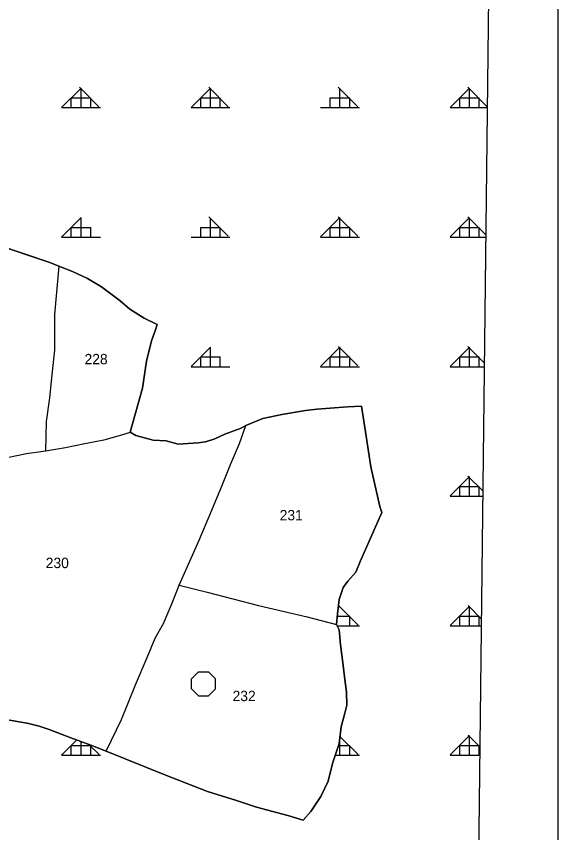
# Model space of a CAD drawing. Extents: x 410727 to 412947, y 4463506 to 4466382.
# Drawn here: x 412737.7 to 412946.7, y 4465806 to 4466121.1 of the extents above; entities that cross this region are included whole.
import ezdxf

# ---------------------------------------------------------------- set-up
doc = ezdxf.new("R2010")
doc.units = 0
for name, color, linetype in [('ADAKENARI', 7, 'Continuous'), ('KDS_PARSEL_NO', 7, 'Continuous'), ('KDS_PL', 7, 'Continuous'), ('LJ_ÇERÇEVE', 7, 'Continuous'), ('PL_AYA_ORMAN', 7, 'Continuous'), ('PL_KA_TARIM_DIGER', 7, 'Continuous'), ('TR_ORMAN', 7, 'Continuous'), ('TR_TARIMALANI', 7, 'Continuous')]:
    doc.layers.add(name, color=color, linetype=linetype)

msp = doc.modelspace()

# ---------------------------------------------------------------- linework, layer by layer
at = {"layer": 'ADAKENARI'}
for p, q in [((412750.64, 4466026.08), (412729.01, 4466033.31)), ((412754.13, 4466024.66), (412750.64, 4466026.08)), ((412759.39, 4466022.62), (412754.13, 4466024.66)), ((412765.22, 4466019.84), (412759.39, 4466022.62)), ((412770.61, 4466016.63), (412765.22, 4466019.84)), ((412777.76, 4466011.22), (412770.61, 4466016.63)), ((412781.55, 4466008.01), (412777.76, 4466011.22)), ((412787.09, 4466004.65), (412781.55, 4466008.01)), ((412792.05, 4466002.17), (412787.09, 4466004.65)), ((412791.47, 4466000.12), (412792.05, 4466002.17)), ((412789.86, 4465995.88), (412791.47, 4466000.12)), ((412787.97, 4465988), (412789.86, 4465995.88)), ((412786.42, 4465977.53), (412787.97, 4465988)), ((412781.65, 4465960.59), (412786.42, 4465977.53)), ((412865.56, 4465970.38), (412853.88, 4465969.47)), ((412871.01, 4465970.57), (412865.56, 4465970.38)), ((412872.77, 4465959.05), (412871.01, 4465970.57)), ((412840.16, 4465967.44), (412832.92, 4465965.91)), ((412849.31, 4465968.97), (412840.16, 4465967.44)), ((412853.88, 4465969.47), (412849.31, 4465968.97)), ((412832.92, 4465965.91), (412826.32, 4465963.13)), ((412783.8, 4465959.29), (412781.65, 4465960.59)), ((412824.55, 4465962.19), (412818.26, 4465959.78)), ((412826.32, 4465963.13), (412824.55, 4465962.19)), ((412790.53, 4465957.51), (412783.8, 4465959.29)), ((412795.55, 4465957.22), (412790.53, 4465957.51)), ((412800.17, 4465955.94), (412795.55, 4465957.22)), ((412814.28, 4465958.05), (412810.79, 4465956.82)), ((412818.26, 4465959.78), (412814.28, 4465958.05)), ((412874.52, 4465947.15), (412872.77, 4465959.05)), ((412807.93, 4465956.48), (412800.17, 4465955.94)), ((412810.79, 4465956.82), (412807.93, 4465956.48)), ((412878.02, 4465931.93), (412874.52, 4465947.15)), ((412878.8, 4465929.58), (412878.02, 4465931.93)), ((412872.57, 4465915.34), (412878.8, 4465929.58)), ((412870.43, 4465910.65), (412872.57, 4465915.34)), ((412868.85, 4465906.55), (412870.43, 4465910.65)), ((412865.73, 4465903.11), (412868.85, 4465906.55)), ((412862.4, 4465896.02), (412863.86, 4465900.61)), ((412863.86, 4465900.61), (412865.73, 4465903.11)), ((412861.67, 4465890.49), (412862.4, 4465896.02)), ((412861.36, 4465886.32), (412861.67, 4465890.49)), ((412862.4, 4465884.24), (412861.36, 4465886.32)), ((412862.92, 4465878.5), (412862.4, 4465884.24)), ((412863.96, 4465870.48), (412862.92, 4465878.5)), ((412864.38, 4465866.1), (412863.96, 4465870.48)), ((412865.21, 4465860.26), (412864.38, 4465866.1)), ((412865.32, 4465855.15), (412865.21, 4465860.26)), ((412864.59, 4465852.13), (412865.32, 4465855.15)), ((412863.13, 4465846.81), (412864.59, 4465852.13)), ((412733.59, 4465849.65), (412738.82, 4465848.76)), ((412738.82, 4465848.76), (412741.83, 4465848.2)), ((412741.83, 4465848.2), (412746.5, 4465847.09)), ((412746.5, 4465847.09), (412750.4, 4465845.75)), ((412862.3, 4465840.35), (412863.13, 4465846.81)), ((412750.4, 4465845.75), (412758.74, 4465842.63)), ((412758.74, 4465842.63), (412766.42, 4465839.73)), ((412766.42, 4465839.73), (412772.42, 4465837.5)), ((412772.42, 4465837.5), (412795.09, 4465828.35)), ((412859.8, 4465832.74), (412862.3, 4465840.35)), ((412859.8, 4465832.74), (412862.3, 4465840.35)), ((412858.09, 4465825.83), (412859.8, 4465832.74)), ((412795.09, 4465828.35), (412811.47, 4465821.88)), ((412855.25, 4465819.99), (412858.09, 4465825.83)), ((412855.25, 4465819.99), (412858.09, 4465825.83)), ((412811.47, 4465821.88), (412822.65, 4465818.41)), ((412851.47, 4465814.15), (412855.25, 4465819.99)), ((412822.65, 4465818.41), (412830.37, 4465815.89)), ((412830.37, 4465815.89), (412842.49, 4465812.57)), ((412842.49, 4465812.57), (412848.48, 4465810.84)), ((412848.48, 4465810.84), (412851.47, 4465814.15))]:
    msp.add_line(p, q, dxfattribs=at)
at = {"layer": 'KDS_PL'}
for p, q in [((412729.01, 4466033.31), (412750.64, 4466026.08)), ((412750.64, 4466026.08), (412754.13, 4466024.66)), ((412754.13, 4466024.66), (412752.39, 4466005.98)), ((412759.39, 4466022.62), (412754.13, 4466024.66)), ((412765.22, 4466019.84), (412759.39, 4466022.62)), ((412770.61, 4466016.63), (412765.22, 4466019.84)), ((412777.76, 4466011.22), (412770.61, 4466016.63)), ((412781.55, 4466008.01), (412777.76, 4466011.22)), ((412787.09, 4466004.65), (412781.55, 4466008.01)), ((412752.39, 4466005.98), (412752.39, 4465992.3)), ((412792.05, 4466002.17), (412787.09, 4466004.65)), ((412791.47, 4466000.12), (412792.05, 4466002.17)), ((412789.86, 4465995.88), (412791.47, 4466000.12)), ((412787.97, 4465988), (412789.86, 4465995.88)), ((412752.39, 4465992.3), (412751.53, 4465984.05)), ((412786.42, 4465977.53), (412787.97, 4465988)), ((412751.53, 4465984.05), (412750.44, 4465973.84)), ((412781.65, 4465960.59), (412786.42, 4465977.53)), ((412750.44, 4465973.84), (412749.14, 4465964.72)), ((412853.88, 4465969.47), (412865.56, 4465970.38)), ((412865.56, 4465970.38), (412871.01, 4465970.57)), ((412871.01, 4465970.57), (412872.77, 4465959.05)), ((412832.92, 4465965.91), (412840.16, 4465967.44)), ((412840.16, 4465967.44), (412849.31, 4465968.97)), ((412849.31, 4465968.97), (412853.88, 4465969.47)), ((412749.14, 4465964.72), (412748.93, 4465953.43)), ((412826.32, 4465963.13), (412832.92, 4465965.91)), ((412779.7, 4465959.94), (412781.65, 4465960.59)), ((412781.65, 4465960.59), (412783.8, 4465959.29)), ((412818.26, 4465959.78), (412824.55, 4465962.19)), ((412823.91, 4465956.16), (412826.32, 4465963.13)), ((412824.55, 4465962.19), (412826.32, 4465963.13)), ((412764.1, 4465956.25), (412772.12, 4465957.77)), ((412772.12, 4465957.77), (412779.7, 4465959.94)), ((412783.8, 4465959.29), (412790.53, 4465957.51)), ((412790.53, 4465957.51), (412795.55, 4465957.22)), ((412795.55, 4465957.22), (412800.17, 4465955.94)), ((412810.79, 4465956.82), (412814.28, 4465958.05)), ((412814.28, 4465958.05), (412818.26, 4465959.78)), ((412872.77, 4465959.05), (412874.52, 4465947.15)), ((412748.93, 4465953.43), (412756.73, 4465954.73)), ((412756.73, 4465954.73), (412764.1, 4465956.25)), ((412800.17, 4465955.94), (412807.93, 4465956.48)), ((412807.93, 4465956.48), (412810.79, 4465956.82)), ((412820.45, 4465948.12), (412823.91, 4465956.16)), ((412727.36, 4465949.45), (412741.61, 4465952.31)), ((412741.61, 4465952.31), (412748.93, 4465953.43)), ((412817.3, 4465940.38), (412820.45, 4465948.12)), ((412874.52, 4465947.15), (412878.02, 4465931.93)), ((412813.2, 4465930.44), (412817.3, 4465940.38)), ((412878.02, 4465931.93), (412878.8, 4465929.58)), ((412808.32, 4465918.92), (412813.2, 4465930.44)), ((412878.8, 4465929.58), (412872.57, 4465915.34)), ((412800.6, 4465901.57), (412808.32, 4465918.92)), ((412872.57, 4465915.34), (412870.43, 4465910.65)), ((412870.43, 4465910.65), (412868.85, 4465906.55)), ((412868.85, 4465906.55), (412865.73, 4465903.11)), ((412797.77, 4465894.31), (412800.6, 4465901.57)), ((412800.6, 4465901.57), (412811.32, 4465898.88)), ((412863.86, 4465900.61), (412862.4, 4465896.02)), ((412865.73, 4465903.11), (412863.86, 4465900.61)), ((412811.32, 4465898.88), (412831.16, 4465893.68)), ((412794.46, 4465886.73), (412797.77, 4465894.31)), ((412862.4, 4465896.02), (412861.67, 4465890.49)), ((412831.16, 4465893.68), (412850.05, 4465889.26)), ((412850.05, 4465889.26), (412861.36, 4465886.32)), ((412861.67, 4465890.49), (412861.36, 4465886.32)), ((412791.31, 4465881.05), (412794.46, 4465886.73)), ((412861.36, 4465886.32), (412862.4, 4465884.24)), ((412862.4, 4465884.24), (412862.92, 4465878.5)), ((412788.16, 4465873.64), (412791.31, 4465881.05)), ((412862.92, 4465878.5), (412863.96, 4465870.48)), ((412783.75, 4465863.07), (412788.16, 4465873.64)), ((412863.96, 4465870.48), (412864.38, 4465866.1)), ((412864.38, 4465866.1), (412865.21, 4465860.26)), ((412778.24, 4465849.65), (412783.75, 4465863.07)), ((412865.21, 4465860.26), (412865.32, 4465855.15)), ((412865.32, 4465855.15), (412864.59, 4465852.13)), ((412864.59, 4465852.13), (412863.13, 4465846.81)), ((412738.82, 4465848.76), (412733.59, 4465849.65)), ((412741.83, 4465848.2), (412738.82, 4465848.76)), ((412746.5, 4465847.09), (412741.83, 4465848.2)), ((412750.4, 4465845.75), (412746.5, 4465847.09)), ((412772.42, 4465837.5), (412778.24, 4465849.65)), ((412863.13, 4465846.81), (412862.3, 4465840.35)), ((412758.74, 4465842.63), (412750.4, 4465845.75)), ((412766.42, 4465839.73), (412758.74, 4465842.63)), ((412772.42, 4465837.5), (412766.42, 4465839.73)), ((412795.09, 4465828.35), (412772.42, 4465837.5)), ((412862.3, 4465840.35), (412859.8, 4465832.74)), ((412859.8, 4465832.74), (412858.09, 4465825.83)), ((412811.47, 4465821.88), (412795.09, 4465828.35)), ((412858.09, 4465825.83), (412855.25, 4465819.99)), ((412822.65, 4465818.41), (412811.47, 4465821.88)), ((412855.25, 4465819.99), (412851.47, 4465814.15)), ((412830.37, 4465815.89), (412822.65, 4465818.41)), ((412842.49, 4465812.57), (412830.37, 4465815.89)), ((412848.48, 4465810.84), (412842.49, 4465812.57)), ((412851.47, 4465814.15), (412848.48, 4465810.84))]:
    msp.add_line(p, q, dxfattribs=at)
at = {"layer": 'LJ_ÇERÇEVE'}
msp.add_lwpolyline([(410732.32, 4466381.6), (412946.74, 4466381.6), (412946.74, 4463506.16), (410732.32, 4463506.16)], close=True, dxfattribs=at)
at = {"layer": 'PL_AYA_ORMAN'}
for points in [[(412916.14, 4465784.4), (412922.18, 4466306.32), (412188.49, 4466314.92)], [(412729.01, 4466033.31), (412750.64, 4466026.08), (412754.13, 4466024.66), (412759.39, 4466022.62), (412765.22, 4466019.84), (412770.61, 4466016.63), (412777.76, 4466011.22), (412781.55, 4466008.01), (412787.09, 4466004.65), (412792.05, 4466002.17), (412791.47, 4466000.12), (412789.86, 4465995.88), (412787.97, 4465988), (412786.42, 4465977.53), (412781.65, 4465960.59), (412783.8, 4465959.29), (412790.53, 4465957.51), (412795.55, 4465957.22), (412800.17, 4465955.94), (412807.93, 4465956.48), (412810.79, 4465956.82), (412814.28, 4465958.05), (412818.26, 4465959.78), (412824.55, 4465962.19), (412826.32, 4465963.13), (412832.92, 4465965.91), (412840.16, 4465967.44), (412849.31, 4465968.97), (412853.88, 4465969.47), (412865.56, 4465970.38), (412871.01, 4465970.57), (412872.77, 4465959.05), (412874.52, 4465947.15), (412878.02, 4465931.93), (412878.8, 4465929.58), (412872.57, 4465915.34), (412870.43, 4465910.65), (412868.85, 4465906.55), (412865.73, 4465903.11), (412863.86, 4465900.61), (412862.4, 4465896.02), (412861.67, 4465890.49), (412861.36, 4465886.32), (412862.4, 4465884.24), (412862.92, 4465878.5), (412863.96, 4465870.48), (412864.38, 4465866.1), (412865.21, 4465860.26), (412865.32, 4465855.15), (412864.59, 4465852.13), (412863.13, 4465846.81), (412862.3, 4465840.35), (412859.8, 4465832.74), (412858.09, 4465825.83), (412855.25, 4465819.99), (412851.47, 4465814.15), (412848.48, 4465810.84), (412842.49, 4465812.57), (412830.37, 4465815.89), (412822.65, 4465818.41), (412811.47, 4465821.88), (412795.09, 4465828.35), (412772.42, 4465837.5), (412766.42, 4465839.73), (412758.74, 4465842.63), (412750.4, 4465845.75), (412746.5, 4465847.09), (412741.83, 4465848.2), (412738.82, 4465848.76), (412733.59, 4465849.65)]]:
    msp.add_lwpolyline(points, dxfattribs=at)
at = {"layer": 'PL_KA_TARIM_DIGER'}
msp.add_lwpolyline([(412729.01, 4466033.31), (412750.64, 4466026.08), (412754.13, 4466024.66), (412759.39, 4466022.62), (412765.22, 4466019.84), (412770.61, 4466016.63), (412777.76, 4466011.22), (412781.55, 4466008.01), (412787.09, 4466004.65), (412792.05, 4466002.17), (412791.47, 4466000.12), (412789.86, 4465995.88), (412787.97, 4465988), (412786.42, 4465977.53), (412781.65, 4465960.59), (412783.8, 4465959.29), (412790.53, 4465957.51), (412795.55, 4465957.22), (412800.17, 4465955.94), (412807.93, 4465956.48), (412810.79, 4465956.82), (412814.28, 4465958.05), (412818.26, 4465959.78), (412824.55, 4465962.19), (412826.32, 4465963.13), (412832.92, 4465965.91), (412840.16, 4465967.44), (412849.31, 4465968.97), (412853.88, 4465969.47), (412865.56, 4465970.38), (412871.01, 4465970.57), (412872.77, 4465959.05), (412874.52, 4465947.15), (412878.02, 4465931.93), (412878.8, 4465929.58), (412872.57, 4465915.34), (412870.43, 4465910.65), (412868.85, 4465906.55), (412865.73, 4465903.11), (412863.86, 4465900.61), (412862.4, 4465896.02), (412861.67, 4465890.49), (412861.36, 4465886.32), (412862.4, 4465884.24), (412862.92, 4465878.5), (412863.96, 4465870.48), (412864.38, 4465866.1), (412865.21, 4465860.26), (412865.32, 4465855.15), (412864.59, 4465852.13), (412863.13, 4465846.81), (412862.3, 4465840.35), (412859.8, 4465832.74), (412858.09, 4465825.83), (412855.25, 4465819.99), (412851.47, 4465814.15), (412848.48, 4465810.84), (412842.49, 4465812.57), (412830.37, 4465815.89), (412822.65, 4465818.41), (412811.47, 4465821.88), (412795.09, 4465828.35), (412772.42, 4465837.5), (412766.42, 4465839.73), (412758.74, 4465842.63), (412750.4, 4465845.75), (412746.5, 4465847.09), (412741.83, 4465848.2), (412738.82, 4465848.76), (412733.59, 4465849.65)], dxfattribs=at)
at = {"layer": 'TR_ORMAN'}
for p, q in [((412755.16, 4466085.91), (412762.66, 4466093.41)), ((412769.52, 4466086.23), (412762.02, 4466093.72)), ((412762.67, 4466085.86), (412762.67, 4466093.36)), ((412805.16, 4466085.92), (412812.66, 4466093.42)), ((412819.51, 4466086.23), (412812.01, 4466093.72)), ((412812.67, 4466085.86), (412812.67, 4466093.36)), ((412869.5, 4466086.23), (412862, 4466093.72)), ((412862.67, 4466085.86), (412862.67, 4466093.36)), ((412862.67, 4466085.86), (412862.67, 4466093.36)), ((412905.16, 4466085.93), (412912.65, 4466093.43)), ((412919.49, 4466086.23), (412912, 4466093.72)), ((412912.67, 4466085.86), (412912.67, 4466093.36)), ((412758.92, 4466085.86), (412758.92, 4466089.61)), ((412758.92, 4466089.61), (412766.42, 4466089.61)), ((412758.92, 4466089.61), (412766.42, 4466089.61)), ((412766.42, 4466085.86), (412766.42, 4466089.61)), ((412808.92, 4466085.86), (412808.92, 4466089.61)), ((412808.92, 4466089.61), (412816.42, 4466089.61)), ((412808.92, 4466089.61), (412816.42, 4466089.61)), ((412816.42, 4466085.86), (412816.42, 4466089.61)), ((412858.92, 4466089.61), (412866.42, 4466089.61)), ((412858.92, 4466089.61), (412866.42, 4466089.61)), ((412858.92, 4466085.86), (412858.92, 4466089.61)), ((412866.42, 4466085.86), (412866.42, 4466089.61)), ((412908.92, 4466085.86), (412908.92, 4466089.61)), ((412908.92, 4466089.61), (412916.42, 4466089.61)), ((412908.92, 4466089.61), (412916.42, 4466089.61)), ((412916.42, 4466085.86), (412916.42, 4466089.61)), ((412755.17, 4466085.86), (412770.17, 4466085.86)), ((412755.17, 4466085.86), (412770.17, 4466085.86)), ((412805.17, 4466085.86), (412820.17, 4466085.86)), ((412805.17, 4466085.86), (412820.17, 4466085.86)), ((412855.17, 4466085.86), (412870.17, 4466085.86)), ((412855.17, 4466085.86), (412870.17, 4466085.86)), ((412905.17, 4466085.86), (412919.63, 4466085.86)), ((412905.17, 4466085.86), (412919.63, 4466085.86)), ((412755.16, 4466035.92), (412762.66, 4466043.42)), ((412762.67, 4466035.86), (412762.67, 4466043.36)), ((412819.54, 4466036.2), (412812.04, 4466043.7)), ((412812.67, 4466035.86), (412812.67, 4466043.36)), ((412855.16, 4466035.93), (412862.65, 4466043.43)), ((412869.53, 4466036.2), (412862.03, 4466043.7)), ((412862.67, 4466035.86), (412862.67, 4466043.36)), ((412862.67, 4466035.86), (412862.67, 4466043.36)), ((412905.16, 4466035.94), (412912.65, 4466043.44)), ((412919.06, 4466036.67), (412912.03, 4466043.7)), ((412912.67, 4466035.86), (412912.67, 4466043.36)), ((412758.92, 4466035.86), (412758.92, 4466039.61)), ((412758.92, 4466039.61), (412766.42, 4466039.61)), ((412758.92, 4466039.61), (412766.42, 4466039.61)), ((412766.42, 4466035.86), (412766.42, 4466039.61)), ((412808.92, 4466035.86), (412808.92, 4466039.61)), ((412808.92, 4466039.61), (412816.42, 4466039.61)), ((412808.92, 4466039.61), (412816.42, 4466039.61)), ((412816.42, 4466035.86), (412816.42, 4466039.61)), ((412858.92, 4466039.61), (412866.42, 4466039.61)), ((412858.92, 4466039.61), (412866.42, 4466039.61)), ((412858.92, 4466035.86), (412858.92, 4466039.61)), ((412866.42, 4466035.86), (412866.42, 4466039.61)), ((412908.92, 4466035.86), (412908.92, 4466039.61)), ((412908.92, 4466039.61), (412916.42, 4466039.61)), ((412908.92, 4466039.61), (412916.42, 4466039.61)), ((412916.42, 4466035.86), (412916.42, 4466039.61)), ((412755.17, 4466035.86), (412770.17, 4466035.86)), ((412755.17, 4466035.86), (412770.17, 4466035.86)), ((412805.17, 4466035.86), (412820.17, 4466035.86)), ((412805.17, 4466035.86), (412820.17, 4466035.86)), ((412855.17, 4466035.86), (412870.17, 4466035.86)), ((412855.17, 4466035.86), (412870.17, 4466035.86)), ((412905.17, 4466035.86), (412919.05, 4466035.86)), ((412905.17, 4466035.86), (412919.05, 4466035.86)), ((412805.16, 4465985.93), (412812.66, 4465993.43)), ((412812.67, 4465985.86), (412812.67, 4465993.36)), ((412855.16, 4465985.94), (412862.65, 4465993.44)), ((412869.57, 4465986.18), (412862.07, 4465993.68)), ((412862.67, 4465985.86), (412862.67, 4465993.36)), ((412862.67, 4465985.86), (412862.67, 4465993.36)), ((412905.16, 4465985.95), (412912.65, 4465993.45)), ((412905.16, 4465985.95), (412912.65, 4465993.45)), ((412918.48, 4465987.25), (412912.06, 4465993.68)), ((412912.67, 4465985.86), (412912.67, 4465993.36)), ((412808.92, 4465985.86), (412808.92, 4465989.61)), ((412808.92, 4465989.61), (412816.42, 4465989.61)), ((412808.92, 4465989.61), (412816.42, 4465989.61)), ((412816.42, 4465985.86), (412816.42, 4465989.61)), ((412858.92, 4465989.61), (412866.42, 4465989.61)), ((412858.92, 4465989.61), (412866.42, 4465989.61)), ((412858.92, 4465985.86), (412858.92, 4465989.61)), ((412866.42, 4465985.86), (412866.42, 4465989.61)), ((412908.92, 4465985.86), (412908.92, 4465989.61)), ((412908.92, 4465989.61), (412916.42, 4465989.61)), ((412908.92, 4465989.61), (412916.42, 4465989.61)), ((412916.42, 4465985.86), (412916.42, 4465989.61)), ((412805.17, 4465985.86), (412820.17, 4465985.86)), ((412805.17, 4465985.86), (412820.17, 4465985.86)), ((412855.17, 4465985.86), (412870.17, 4465985.86)), ((412855.17, 4465985.86), (412870.17, 4465985.86)), ((412905.17, 4465985.86), (412918.47, 4465985.86)), ((412905.17, 4465985.86), (412918.47, 4465985.86)), ((412905.16, 4465935.95), (412912.65, 4465943.45)), ((412905.16, 4465935.95), (412912.65, 4465943.45)), ((412917.91, 4465937.83), (412912.09, 4465943.65)), ((412912.67, 4465935.86), (412912.67, 4465943.36)), ((412908.92, 4465935.86), (412908.92, 4465939.61)), ((412908.92, 4465939.61), (412916.42, 4465939.61)), ((412908.92, 4465939.61), (412916.42, 4465939.61)), ((412916.42, 4465935.86), (412916.42, 4465939.61)), ((412905.17, 4465935.86), (412917.89, 4465935.86)), ((412905.17, 4465935.86), (412917.89, 4465935.86)), ((412861.97, 4465892.77), (412862.65, 4465893.45)), ((412861.97, 4465892.77), (412862.65, 4465893.45)), ((412869.63, 4465886.13), (412862.13, 4465893.63)), ((412905.16, 4465885.96), (412912.65, 4465893.46)), ((412917.34, 4465888.41), (412912.12, 4465893.63)), ((412912.67, 4465885.86), (412912.67, 4465893.36)), ((412861.61, 4465889.61), (412866.42, 4465889.61)), ((412861.61, 4465889.61), (412866.42, 4465889.61)), ((412866.42, 4465885.86), (412866.42, 4465889.61)), ((412908.92, 4465885.86), (412908.92, 4465889.61)), ((412908.92, 4465889.61), (412916.42, 4465889.61)), ((412908.92, 4465889.61), (412916.42, 4465889.61)), ((412916.42, 4465885.86), (412916.42, 4465889.61)), ((412861.59, 4465885.86), (412870.17, 4465885.86)), ((412861.59, 4465885.86), (412870.17, 4465885.86)), ((412905.17, 4465885.86), (412917.31, 4465885.86)), ((412905.17, 4465885.86), (412917.31, 4465885.86)), ((412755.16, 4465835.95), (412760.99, 4465841.78)), ((412762.67, 4465835.86), (412762.67, 4465841.14)), ((412869.66, 4465836.1), (412862.65, 4465843.11)), ((412862.67, 4465835.86), (412862.67, 4465843.22)), ((412905.16, 4465835.97), (412912.65, 4465843.47)), ((412916.77, 4465838.99), (412912.15, 4465843.6)), ((412912.67, 4465835.86), (412912.67, 4465843.36)), ((412758.92, 4465835.86), (412758.92, 4465839.61)), ((412758.92, 4465839.61), (412766.42, 4465839.61)), ((412769.68, 4465836.1), (412765.83, 4465839.95)), ((412766.42, 4465835.86), (412766.42, 4465839.61)), ((412862.06, 4465839.61), (412866.42, 4465839.61)), ((412862.06, 4465839.61), (412866.42, 4465839.61)), ((412866.42, 4465835.86), (412866.42, 4465839.61)), ((412908.92, 4465835.86), (412908.92, 4465839.61)), ((412908.92, 4465839.61), (412916.42, 4465839.61)), ((412908.92, 4465839.61), (412916.42, 4465839.61)), ((412916.42, 4465835.86), (412916.42, 4465839.61)), ((412755.17, 4465835.86), (412770.17, 4465835.86)), ((412860.83, 4465835.86), (412870.17, 4465835.86)), ((412860.83, 4465835.86), (412870.17, 4465835.86)), ((412905.17, 4465835.86), (412916.73, 4465835.86)), ((412905.17, 4465835.86), (412916.73, 4465835.86))]:
    msp.add_line(p, q, dxfattribs=at)
at = {"layer": 'TR_TARIMALANI'}
for p, q in [((412805.32, 4465865.39), (412808.03, 4465868.1)), ((412808.03, 4465868.1), (412811.86, 4465868.1)), ((412814.57, 4465865.39), (412811.86, 4465868.1)), ((412805.32, 4465861.56), (412805.32, 4465865.39)), ((412814.57, 4465861.56), (412814.57, 4465865.39)), ((412808.03, 4465858.85), (412805.32, 4465861.56)), ((412811.86, 4465858.85), (412814.57, 4465861.56)), ((412808.03, 4465858.85), (412811.86, 4465858.85))]:
    msp.add_line(p, q, dxfattribs=at)

# ---------------------------------------------------------------- texts
at = {"layer": 'KDS_PARSEL_NO'}
for s, p in [('228', (412764.03, 4465986.79)), ('231', (412839.39, 4465926.54)), ('230', (412749.04, 4465908.11)), ('232', (412821.19, 4465856.76))]:
    msp.add_text(s, height=4, dxfattribs=at).set_placement(p)

doc.saveas('drawing.dxf')
